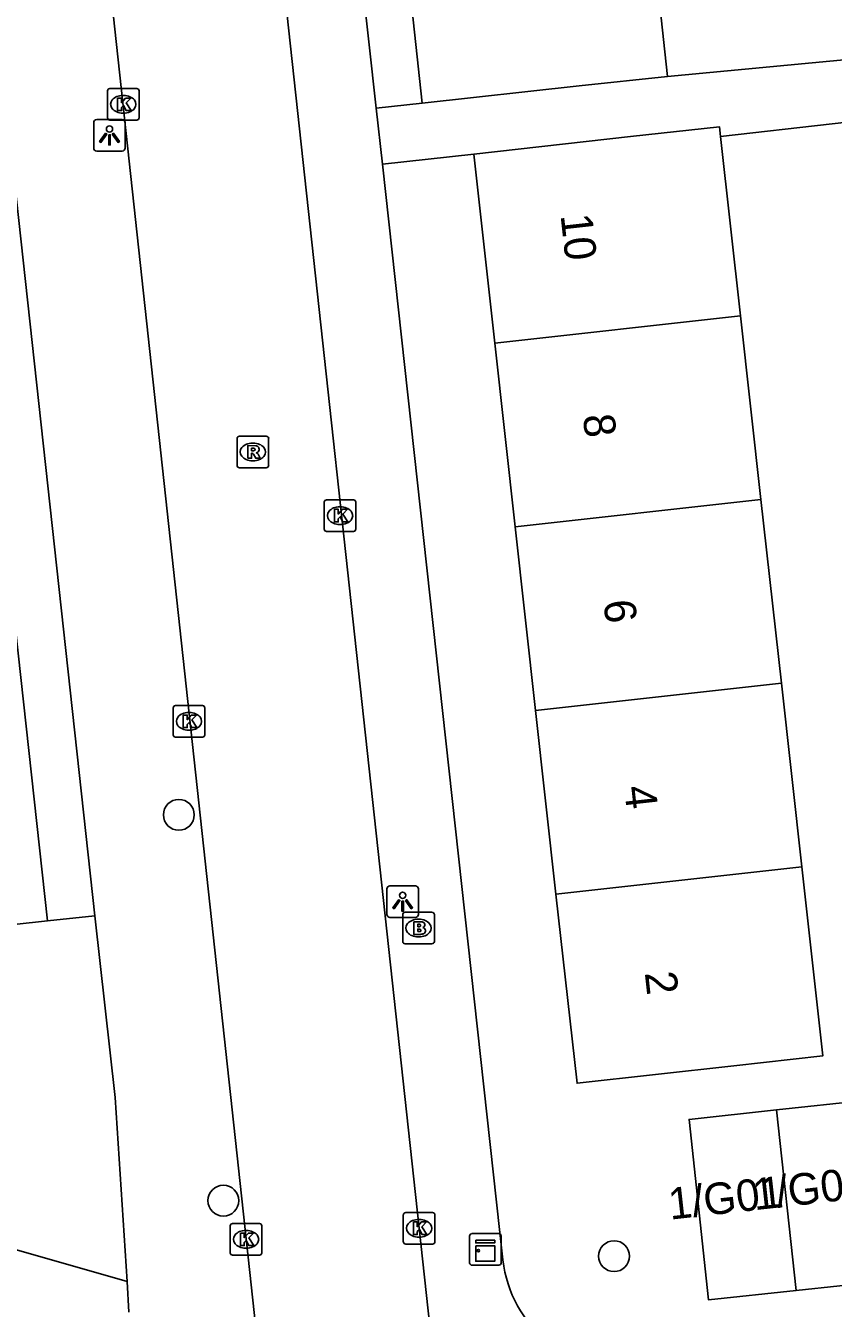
# Model space of a CAD drawing. Extents: x 160026 to 161302, y 384757 to 385701.
# Drawn here: x 161055.59 to 161081.19, y 385081.78 to 385122.44 of the extents above; entities that cross this region are included whole.
import ezdxf

# ---------------------------------------------------------------- set-up
doc = ezdxf.new("R2010")
doc.units = 0
for name, color, linetype in [('IMGEO_Boom', 7, 'Continuous'), ('IMGEO_Brandkraan', 7, 'Continuous'), ('IMGEO_Kast', 7, 'Continuous'), ('IMGEO_Kolk', 7, 'Continuous'), ('IMGEO_Lichtpunt', 7, 'Continuous'), ('IMGEO_Pand', 7, 'Continuous'), ('IMGEO_Pand_nummerreeks', 7, 'Continuous'), ('IMGEO_Rijbaan_lokaal_open', 7, 'Continuous'), ('IMGEO_Rioolput', 7, 'Continuous'), ('IMGEO_Voetpad_open', 7, 'Continuous')]:
    doc.layers.add(name, color=color, linetype=linetype)

msp = doc.modelspace()

# ---------------------------------------------------------------- linework, layer by layer
at = {"layer": 'IMGEO_Boom'}
for centre in [(161060.442, 385097.421), (161061.856, 385085.192), (161074.237, 385083.432)]:
    msp.add_circle(centre, 0.489, dxfattribs=at)
at = {"layer": 'IMGEO_Brandkraan'}
for p, q in [((161067.54, 385093.407), (161067.54, 385094.259)), ((161067.615, 385094.333), (161068.467, 385094.333)), ((161068.028, 385094.113), (161068.053, 385094.113)), ((161068.541, 385094.259), (161068.541, 385093.407)), ((161068.467, 385093.333), (161067.615, 385093.333)), ((161068.051, 385093.553), (161068.026, 385093.553))]:
    msp.add_line(p, q, dxfattribs=at)
for points in [[(161067.54, 385093.407), (161067.54, 385094.259)], [(161067.615, 385094.333), (161068.467, 385094.333)], [(161067.888, 385094.033), (161067.888, 385093.633), (161068.101, 385093.633)], [(161068.119, 385094.033), (161067.888, 385094.033)], [(161068.541, 385094.259), (161068.541, 385093.407)], [(161068.067, 385093.952), (161068.013, 385093.952), (161068.013, 385093.876)], [(161068.013, 385093.876), (161068.066, 385093.876)], [(161068.075, 385093.8), (161068.013, 385093.8), (161068.013, 385093.719)], [(161068.013, 385093.719), (161068.075, 385093.719)], [(161068.467, 385093.333), (161067.615, 385093.333)]]:
    msp.add_lwpolyline(points, dxfattribs=at)
for centre, radius, start, end in [((161067.617, 385094.257), 0.0765, 91.552, 178.448), ((161067.617, 385094.257), 0.0765, 91.552, 178.448), ((161068.123, 385093.888), 0.145, 59.4692, 91.5367), ((161068.465, 385094.257), 0.0765, 1.552, 88.448), ((161068.465, 385094.257), 0.0765, 1.552, 88.448), ((161068.068, 385093.914), 0.0379, 267.8285, 90.9355), ((161068.076, 385093.759), 0.0404, 269.8759, 90.5077), ((161068.107, 385093.884), 0.251, 268.6676, 293.5347), ((161068.148, 385093.935), 0.0922, 285.5137, 58.1501), ((161068.153, 385093.743), 0.105, 301.3115, 78.989), ((161067.617, 385093.409), 0.0765, 181.552, 268.448), ((161067.617, 385093.409), 0.0765, 181.552, 268.448), ((161068.465, 385093.409), 0.0765, 271.552, 358.448), ((161068.465, 385093.409), 0.0765, 271.552, 358.448)]:
    msp.add_arc(centre, radius, start, end, dxfattribs=at)
for centre, major_axis, ratio, start_param, end_param in [((161068.027, 385093.833), (-0.387, 0.002), 0.722429, 4.712389, 7.853982), ((161068.052, 385093.833), (-0.39, 0.002), 0.717154, 1.570796, 4.712389)]:
    msp.add_ellipse(centre, major_axis=major_axis, ratio=ratio, start_param=start_param, end_param=end_param, dxfattribs=at)
at = {"layer": 'IMGEO_Kast'}
for p, q in [((161069.66, 385083.222), (161069.66, 385084.063)), ((161069.66, 385084.063), (161069.66, 385083.222)), ((161069.735, 385084.147), (161070.576, 385084.147)), ((161070.576, 385084.147), (161069.735, 385084.147)), ((161070.66, 385084.072), (161070.66, 385083.231)), ((161070.66, 385083.231), (161070.66, 385084.072)), ((161070.585, 385083.147), (161069.744, 385083.147)), ((161069.744, 385083.147), (161070.585, 385083.147))]:
    msp.add_line(p, q, dxfattribs=at)
for points in [[(161069.855, 385083.937), (161070.455, 385083.937), (161070.455, 385083.852), (161069.855, 385083.852), (161069.855, 385083.937)], [(161069.855, 385083.762), (161070.455, 385083.762), (161070.455, 385083.273), (161069.855, 385083.273), (161069.855, 385083.762)]]:
    msp.add_lwpolyline(points, dxfattribs=at)
msp.add_circle((161069.939, 385083.611), 0.0377, dxfattribs=at)
for centre, start, end in [((161069.738, 385084.069), 92.4484, 184.2845), ((161069.738, 385084.069), 92.4484, 184.2845), ((161070.582, 385084.069), 2.4484, 94.2845), ((161070.582, 385084.069), 2.4484, 94.2845), ((161069.738, 385083.225), 182.4484, 274.2845), ((161069.738, 385083.225), 182.4484, 274.2845), ((161070.582, 385083.225), 272.4484, 4.2845), ((161070.582, 385083.225), 272.4484, 4.2845)]:
    msp.add_arc(centre, 0.0779, start, end, dxfattribs=at)
at = {"layer": 'IMGEO_Kolk'}
for p, q in [((161058.182, 385119.518), (161058.182, 385120.37)), ((161058.257, 385120.444), (161059.109, 385120.444)), ((161058.67, 385120.224), (161058.695, 385120.224)), ((161059.183, 385120.37), (161059.183, 385119.518)), ((161058.693, 385119.664), (161058.668, 385119.664)), ((161059.109, 385119.444), (161058.257, 385119.444)), ((161065.051, 385106.48), (161065.051, 385107.332)), ((161065.126, 385107.406), (161065.978, 385107.406)), ((161065.539, 385107.186), (161065.564, 385107.186)), ((161066.052, 385107.332), (161066.052, 385106.48)), ((161065.562, 385106.626), (161065.537, 385106.626)), ((161065.978, 385106.406), (161065.126, 385106.406)), ((161060.264, 385099.959), (161060.264, 385100.811)), ((161060.339, 385100.885), (161061.191, 385100.885)), ((161060.752, 385100.665), (161060.777, 385100.665)), ((161061.265, 385100.811), (161061.265, 385099.959)), ((161061.191, 385099.885), (161060.339, 385099.885)), ((161060.775, 385100.105), (161060.75, 385100.105)), ((161067.558, 385083.89), (161067.558, 385084.742)), ((161067.633, 385084.816), (161068.485, 385084.816)), ((161068.559, 385084.742), (161068.559, 385083.89)), ((161062.073, 385083.54), (161062.073, 385084.392)), ((161062.148, 385084.466), (161063, 385084.466)), ((161063.074, 385084.392), (161063.074, 385083.54)), ((161068.046, 385084.596), (161068.071, 385084.596)), ((161062.561, 385084.246), (161062.586, 385084.246)), ((161068.069, 385084.036), (161068.044, 385084.036)), ((161063, 385083.466), (161062.148, 385083.466)), ((161062.584, 385083.686), (161062.559, 385083.686)), ((161068.485, 385083.816), (161067.633, 385083.816))]:
    msp.add_line(p, q, dxfattribs=at)
for points in [[(161058.182, 385119.518), (161058.182, 385120.37)], [(161058.257, 385120.444), (161059.109, 385120.444)], [(161058.503, 385120.144), (161058.626, 385120.144), (161058.626, 385119.993), (161058.756, 385120.144), (161058.92, 385120.144), (161058.774, 385119.993), (161058.927, 385119.744), (161058.775, 385119.744), (161058.69, 385119.908), (161058.626, 385119.841), (161058.626, 385119.744), (161058.503, 385119.744), (161058.503, 385120.144)], [(161059.183, 385120.37), (161059.183, 385119.518)], [(161059.109, 385119.444), (161058.257, 385119.444)], [(161065.051, 385106.48), (161065.051, 385107.332)], [(161065.126, 385107.406), (161065.978, 385107.406)], [(161065.372, 385107.106), (161065.495, 385107.106), (161065.495, 385106.955), (161065.625, 385107.106), (161065.789, 385107.106), (161065.643, 385106.955), (161065.796, 385106.706), (161065.644, 385106.706), (161065.559, 385106.87), (161065.495, 385106.803), (161065.495, 385106.706), (161065.372, 385106.706), (161065.372, 385107.106)], [(161066.052, 385107.332), (161066.052, 385106.48)], [(161065.978, 385106.406), (161065.126, 385106.406)], [(161060.264, 385099.959), (161060.264, 385100.811)], [(161060.339, 385100.885), (161061.191, 385100.885)], [(161060.585, 385100.585), (161060.708, 385100.585), (161060.708, 385100.434), (161060.838, 385100.585), (161061.002, 385100.585), (161060.856, 385100.434), (161061.009, 385100.185), (161060.857, 385100.185), (161060.772, 385100.349), (161060.708, 385100.282), (161060.708, 385100.185), (161060.585, 385100.185), (161060.585, 385100.585)], [(161061.265, 385100.811), (161061.265, 385099.959)], [(161061.191, 385099.885), (161060.339, 385099.885)], [(161067.558, 385083.89), (161067.558, 385084.742)], [(161067.633, 385084.816), (161068.485, 385084.816)], [(161068.559, 385084.742), (161068.559, 385083.89)], [(161062.073, 385083.54), (161062.073, 385084.392)], [(161062.148, 385084.466), (161063, 385084.466)], [(161063.074, 385084.392), (161063.074, 385083.54)], [(161067.879, 385084.516), (161068.002, 385084.516), (161068.002, 385084.365), (161068.132, 385084.516), (161068.296, 385084.516), (161068.15, 385084.365), (161068.303, 385084.116), (161068.151, 385084.116), (161068.066, 385084.28), (161068.002, 385084.213), (161068.002, 385084.116), (161067.879, 385084.116), (161067.879, 385084.516)], [(161062.394, 385084.166), (161062.517, 385084.166), (161062.517, 385084.015), (161062.647, 385084.166), (161062.811, 385084.166), (161062.665, 385084.015), (161062.818, 385083.766), (161062.666, 385083.766), (161062.581, 385083.93), (161062.517, 385083.863), (161062.517, 385083.766), (161062.394, 385083.766), (161062.394, 385084.166)], [(161063, 385083.466), (161062.148, 385083.466)], [(161068.485, 385083.816), (161067.633, 385083.816)]]:
    msp.add_lwpolyline(points, dxfattribs=at)
for centre, start, end in [((161058.259, 385120.368), 91.552, 178.448), ((161058.259, 385120.368), 91.552, 178.448), ((161059.107, 385120.368), 1.552, 88.448), ((161059.107, 385120.368), 1.552, 88.448), ((161058.259, 385119.52), 181.552, 268.448), ((161058.259, 385119.52), 181.552, 268.448), ((161059.107, 385119.52), 271.552, 358.448), ((161059.107, 385119.52), 271.552, 358.448), ((161065.128, 385107.33), 91.552, 178.448), ((161065.128, 385107.33), 91.552, 178.448), ((161065.976, 385107.33), 1.552, 88.448), ((161065.976, 385107.33), 1.552, 88.448), ((161065.128, 385106.482), 181.552, 268.448), ((161065.128, 385106.482), 181.552, 268.448), ((161065.976, 385106.482), 271.552, 358.448), ((161065.976, 385106.482), 271.552, 358.448), ((161060.341, 385100.809), 91.552, 178.448), ((161060.341, 385100.809), 91.552, 178.448), ((161061.189, 385100.809), 1.552, 88.448), ((161061.189, 385100.809), 1.552, 88.448), ((161060.341, 385099.961), 181.552, 268.448), ((161060.341, 385099.961), 181.552, 268.448), ((161061.189, 385099.961), 271.552, 358.448), ((161061.189, 385099.961), 271.552, 358.448), ((161067.635, 385084.74), 91.552, 178.448), ((161067.635, 385084.74), 91.552, 178.448), ((161068.483, 385084.74), 1.552, 88.448), ((161068.483, 385084.74), 1.552, 88.448), ((161062.15, 385084.39), 91.552, 178.448), ((161062.15, 385084.39), 91.552, 178.448), ((161062.998, 385084.39), 1.552, 88.448), ((161062.998, 385084.39), 1.552, 88.448), ((161067.635, 385083.892), 181.552, 268.448), ((161067.635, 385083.892), 181.552, 268.448), ((161068.483, 385083.892), 271.552, 358.448), ((161068.483, 385083.892), 271.552, 358.448), ((161062.15, 385083.542), 181.552, 268.448), ((161062.15, 385083.542), 181.552, 268.448), ((161062.998, 385083.542), 271.552, 358.448), ((161062.998, 385083.542), 271.552, 358.448)]:
    msp.add_arc(centre, 0.0765, start, end, dxfattribs=at)
for centre, major_axis, ratio, start_param, end_param in [((161058.669, 385119.944), (-0.387, 0.002), 0.722429, 4.712389, 7.853982), ((161058.694, 385119.944), (-0.39, 0.002), 0.717154, 1.570796, 4.712389), ((161065.538, 385106.906), (-0.387, 0.002), 0.722429, 4.712389, 7.853982), ((161065.563, 385106.906), (-0.39, 0.002), 0.717154, 1.570796, 4.712389), ((161060.751, 385100.385), (-0.387, 0.002), 0.722429, 4.712389, 7.853982), ((161060.776, 385100.385), (-0.39, 0.002), 0.717154, 1.570796, 4.712389), ((161068.045, 385084.316), (-0.387, 0.002), 0.722429, 4.712389, 7.853982), ((161068.07, 385084.316), (-0.39, 0.002), 0.717154, 1.570796, 4.712389), ((161062.56, 385083.966), (-0.387, 0.002), 0.722429, 4.712389, 7.853982), ((161062.585, 385083.966), (-0.39, 0.002), 0.717154, 1.570796, 4.712389)]:
    msp.add_ellipse(centre, major_axis=major_axis, ratio=ratio, start_param=start_param, end_param=end_param, dxfattribs=at)
at = {"layer": 'IMGEO_Lichtpunt'}
for p, q in [((161057.746, 385119.363), (161057.746, 385118.556)), ((161057.746, 385119.363), (161057.746, 385118.556)), ((161058.648, 385119.458), (161057.84, 385119.458)), ((161058.648, 385119.458), (161057.84, 385119.458)), ((161058.742, 385118.556), (161058.742, 385119.363)), ((161058.742, 385118.556), (161058.742, 385119.363)), ((161057.84, 385118.462), (161058.648, 385118.462)), ((161057.84, 385118.462), (161058.648, 385118.462)), ((161067.038, 385095.073), (161067.038, 385094.266)), ((161067.038, 385095.073), (161067.038, 385094.266)), ((161067.94, 385095.168), (161067.132, 385095.168)), ((161067.94, 385095.168), (161067.132, 385095.168)), ((161068.034, 385094.266), (161068.034, 385095.073)), ((161068.034, 385094.266), (161068.034, 385095.073)), ((161067.132, 385094.172), (161067.94, 385094.172)), ((161067.132, 385094.172), (161067.94, 385094.172))]:
    msp.add_line(p, q, dxfattribs=at)
for points in [[(161058.12, 385119.027), (161058.159, 385118.999), (161057.971, 385118.737), (161057.933, 385118.764), (161058.12, 385119.027)], [(161058.222, 385118.979), (161058.269, 385118.979), (161058.269, 385118.657), (161058.222, 385118.657), (161058.222, 385118.979)], [(161058.332, 385118.999), (161058.37, 385119.026), (161058.557, 385118.764), (161058.518, 385118.736), (161058.332, 385118.999)], [(161067.412, 385094.737), (161067.451, 385094.709), (161067.263, 385094.447), (161067.225, 385094.474), (161067.412, 385094.737)], [(161067.514, 385094.689), (161067.561, 385094.689), (161067.561, 385094.367), (161067.514, 385094.367), (161067.514, 385094.689)], [(161067.624, 385094.709), (161067.662, 385094.736), (161067.849, 385094.474), (161067.81, 385094.446), (161067.624, 385094.709)]]:
    msp.add_lwpolyline(points, dxfattribs=at)
for centre in [(161058.245, 385119.161), (161067.537, 385094.871)]:
    msp.add_circle(centre, 0.0994, dxfattribs=at)
for centre, start, end in [((161057.84, 385119.363), 90, 180), ((161057.84, 385119.363), 90, 180), ((161058.648, 385119.363), 0, 90), ((161058.648, 385119.363), 0, 90), ((161057.84, 385118.556), 180, 270), ((161057.84, 385118.556), 180, 270), ((161058.648, 385118.556), 270, 0), ((161058.648, 385118.556), 270, 360), ((161067.132, 385095.073), 90, 180), ((161067.132, 385095.073), 90, 180), ((161067.94, 385095.073), 0, 90), ((161067.94, 385095.073), 0, 90), ((161067.132, 385094.266), 180, 270), ((161067.132, 385094.266), 180, 270), ((161067.94, 385094.266), 270, 0), ((161067.94, 385094.266), 270, 360)]:
    msp.add_arc(centre, 0.0946, start, end, dxfattribs=at)
at = {"layer": 'IMGEO_Pand'}
for points in [[(161056.277, 385094.057), (161052.064, 385132.449)], [(161075.282, 385126.81), (161075.934, 385120.831)], [(161068.158, 385119.983), (161067.506, 385125.962)], [(161068.158, 385119.983), (161073.129, 385120.525), (161075.934, 385120.831)], [(161077.613, 385118.929), (161077.579, 385119.234), (161074.759, 385118.921), (161069.789, 385118.368)], [(161077.613, 385118.929), (161078.245, 385113.241)], [(161070.455, 385112.374), (161069.789, 385118.368)], [(161070.455, 385112.374), (161078.245, 385113.241)], [(161078.245, 385113.241), (161078.893, 385107.42)], [(161071.102, 385106.553), (161070.455, 385112.374)], [(161078.893, 385107.42), (161071.102, 385106.553)], [(161079.54, 385101.598), (161078.893, 385107.42)], [(161071.102, 385106.553), (161071.749, 385100.731)], [(161071.749, 385100.731), (161079.54, 385101.598)], [(161080.187, 385095.776), (161079.54, 385101.598)], [(161071.749, 385100.731), (161072.397, 385094.91)], [(161072.397, 385094.91), (161080.187, 385095.776)], [(161080.187, 385095.776), (161080.854, 385089.78), (161078.033, 385089.466), (161073.063, 385088.914), (161072.397, 385094.91)], [(161056.277, 385094.057), (161047.429, 385093.089)], [(161079.388, 385088.066), (161082.16, 385088.365)], [(161080.005, 385082.342), (161077.232, 385082.043), (161076.615, 385087.767), (161079.388, 385088.066)], [(161079.388, 385088.066), (161080.005, 385082.342)], [(161082.777, 385082.641), (161080.005, 385082.342)]]:
    msp.add_lwpolyline(points, dxfattribs=at)
at = {"layer": 'IMGEO_Rijbaan_lokaal_open'}
for points in [[(161062.447, 385135.875), (161068.403, 385081.213)], [(161062.941, 385080.672), (161057.012, 385135.282)], [(160995.092, 385100.855), (161012.53, 385095.865), (161031.996, 385090.294), (161058.8, 385082.625)], [(161057.783, 385094.215), (161056.277, 385094.057)], [(161058.8, 385082.625), (161058.424, 385088.464), (161057.783, 385094.215)]]:
    msp.add_lwpolyline(points, dxfattribs=at)
at = {"layer": 'IMGEO_Rioolput'}
for p, q in [((161062.289, 385108.498), (161062.289, 385109.35)), ((161062.364, 385109.424), (161063.216, 385109.424)), ((161062.777, 385109.204), (161062.802, 385109.204)), ((161063.29, 385109.35), (161063.29, 385108.498)), ((161063.216, 385108.424), (161062.364, 385108.424)), ((161062.8, 385108.644), (161062.775, 385108.644))]:
    msp.add_line(p, q, dxfattribs=at)
for points in [[(161062.289, 385108.498), (161062.289, 385109.35)], [(161062.364, 385109.424), (161063.216, 385109.424)], [(161062.878, 385109.122), (161062.626, 385109.124), (161062.626, 385108.724)], [(161063.29, 385109.35), (161063.29, 385108.498)], [(161062.626, 385108.724), (161062.75, 385108.724), (161062.75, 385108.886), (161062.761, 385108.886)], [(161062.804, 385109.043), (161062.75, 385109.043), (161062.75, 385108.962)], [(161062.75, 385108.962), (161062.802, 385108.962)], [(161062.808, 385108.857), (161062.879, 385108.724), (161063.019, 385108.724), (161062.954, 385108.85)], [(161063.216, 385108.424), (161062.364, 385108.424)]]:
    msp.add_lwpolyline(points, dxfattribs=at)
for centre, radius, start, end in [((161062.366, 385109.348), 0.0765, 91.552, 178.448), ((161062.366, 385109.348), 0.0765, 91.552, 178.448), ((161062.877, 385109.012), 0.109, 350.3612, 89.416), ((161063.214, 385109.348), 0.0765, 1.552, 88.448), ((161063.214, 385109.348), 0.0765, 1.552, 88.448), ((161062.76, 385108.833), 0.0533, 26.0293, 88.6989), ((161062.786, 385109.151), 0.19, 274.7715, 282.9687), ((161062.81, 385108.947), 0.0964, 77.0061, 93.1865), ((161062.824, 385109.004), 0.0378, 276.6634, 79.6772), ((161062.875, 385109.012), 0.112, 277.5842, 350.9817), ((161062.859, 385108.797), 0.108, 29.5134, 73.7905), ((161062.366, 385108.5), 0.0765, 181.552, 268.448), ((161062.366, 385108.5), 0.0765, 181.552, 268.448), ((161063.214, 385108.5), 0.0765, 271.552, 358.448), ((161063.214, 385108.5), 0.0765, 271.552, 358.448)]:
    msp.add_arc(centre, radius, start, end, dxfattribs=at)
for centre, major_axis, ratio, start_param, end_param in [((161062.776, 385108.924), (-0.387, 0.002), 0.722429, 4.712389, 7.853982), ((161062.801, 385108.924), (-0.39, 0.002), 0.717154, 1.570796, 4.712389)]:
    msp.add_ellipse(centre, major_axis=major_axis, ratio=ratio, start_param=start_param, end_param=end_param, dxfattribs=at)
at = {"layer": 'IMGEO_Voetpad_open'}
for points in [[(161066.698, 385119.822), (161065.297, 385132.547), (161059.242, 385189.865), (161060.521, 385189.985)], [(161052.735, 385140.344), (161057.783, 385094.215)], [(161075.934, 385120.831), (161082.978, 385121.487)], [(161066.698, 385119.822), (161068.158, 385119.983)], [(161066.893, 385118.046), (161066.698, 385119.822)], [(161084.688, 385119.729), (161077.613, 385118.929)], [(161069.789, 385118.368), (161066.893, 385118.046)], [(161070.716, 385083.312), (161066.893, 385118.046)], [(161058.8, 385082.625), (161058.862, 385081.654)]]:
    msp.add_lwpolyline(points, dxfattribs=at)
msp.add_arc((161074.551, 385083.734), 3.858, 186.2793, 275.9966, dxfattribs=at)

# ---------------------------------------------------------------- texts
at = {"layer": 'IMGEO_Pand_nummerreeks'}
for s, rotation, p in [('10', 276.3424, (161072.54, 385116.429)), ('8', 276.3428, (161073.246, 385110.08)), ('6', 276.3428, (161073.9, 385104.193)), ('4', 276.3428, (161074.555, 385098.303)), ('2', 276.3428, (161075.21, 385092.414)), ('1/G01', 6.3887, (161076.017, 385084.588)), ('1/G02', 6.3887, (161078.691, 385084.888))]:
    msp.add_text(s, height=1, rotation=rotation, dxfattribs=at).set_placement(p)

doc.saveas('drawing.dxf')
